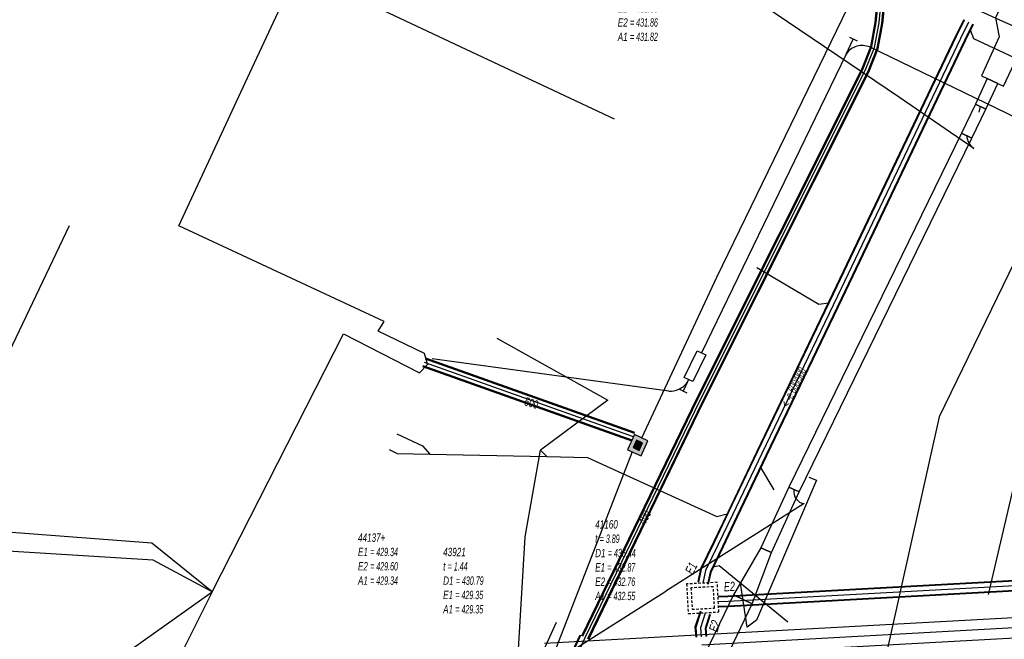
# Model space of a CAD drawing. Header units: metres. Extents: x 2695563 to 2696938, y 1260544 to 1262032.
# Tile 268 of 303: x 2696651 to 2696710, y 1261717 to 1261754. Entities that reach past the tile are written whole.
import ezdxf

# ---------------------------------------------------------------- set-up
doc = ezdxf.new("R2010")
doc.units = ezdxf.units.M
doc.linetypes.add('AUSGEZOGEN', pattern=[0])
doc.linetypes.add('STRICHLINIE2_S3', pattern=[0.25, 0.15, -0.1])
for name, color, linetype in [('AW_LK_ Haltung Text', 7, 'AUSGEZOGEN'), ('AW_LK_Ein-Auslauftext', 24, 'AUSGEZOGEN'), ('AW_LK_Haltung', 24, 'AUSGEZOGEN'), ('AW_LK_Normschacht Text', 24, 'AUSGEZOGEN'), ('AW_LK_Schacht Detailpolygon', 24, 'AUSGEZOGEN'), ('AW_LK_Trasselinie', 24, 'AUSGEZOGEN'), ('EW_LK_Bauwerk_FL_Linie_Punkt', 1, 'AUSGEZOGEN'), ('EW_LK_Trasseabs', 1, 'AUSGEZOGEN'), ('EW_LK_Trasserand', 1, 'AUSGEZOGEN'), ('FM_LK_SR_BAUWERKE', 94, 'AUSGEZOGEN'), ('FM_LK_SR_TRASSEABS', 94, 'AUSGEZOGEN'), ('FM_LK_SW_BAUWERK', 94, 'AUSGEZOGEN'), ('FM_LK_SW_TRASSEKANTE', 94, 'AUSGEZOGEN'), ('FM_LK_SW_TRASSEKANTE_TEXT', 94, 'AUSGEZOGEN'), ('TV_LK_LEITUNG', 92, 'AUSGEZOGEN')]:
    doc.layers.add(name, color=color, linetype=linetype)
doc.styles.add('ARIAL', font='arial.ttf')
pattern_1 = [(0, (2708005, 1273150), (6075, 6075), [6075, -6075]), (90, (2708005, 1273150), (-6075, 6075), [6075, -6075])]

# ---------------------------------------------------------------- blocks, each defined once
blk = doc.blocks.new('COMPLEXOBJECT_1544')
at = {"layer": 'AW_LK_Haltung', "color": 24, "linetype": 'AUSGEZOGEN', "transparency": 33554687}
blk.add_line((6710.469, 11718), (6691.282, 11716.938), dxfattribs=at)
blk.add_arc((6713.004, 11628.044), 89.991, 87.68098, 91.61396, dxfattribs=at)
blk = doc.blocks.new('COMPLEXOBJECT_2751')
at = {"layer": 'FM_LK_SR_TRASSEABS', "color": 94, "linetype": 'AUSGEZOGEN', "transparency": 33554687}
blk.add_line((6699.976, 11752.533), (6691.254, 11734.537), dxfattribs=at)
blk.add_lwpolyline([(6715.738, 11745.747), (6713.99, 11746.848), (6713.499, 11747.119), (6701.393, 11752.964)], dxfattribs=at)
for centre, radius, start, end in [((6700.944, 11751.888), 1.163, 105.80829, 146.30923), ((6700.948, 11751.88), 1.172, 67.67843, 105.89563)]:
    blk.add_arc(centre, radius, start, end, dxfattribs=at)
blk = doc.blocks.new('COMPLEXOBJECT_2752')
at = {"layer": 'FM_LK_SR_TRASSEABS', "color": 94, "linetype": 'AUSGEZOGEN', "transparency": 33554687}
for p, q in [((6689.288, 11732.238), (6675.029, 11734.186)), ((6690.487, 11732.931), (6690.405, 11732.759))]:
    blk.add_line(p, q, dxfattribs=at)
for centre, radius, start, end in [((6689.365, 11733.524), 1.291, 294.38499, 323.67497), ((6689.37, 11733.53), 1.294, 266.36728, 294.07706)]:
    blk.add_arc(centre, radius, start, end, dxfattribs=at)

msp = doc.modelspace()

# ---------------------------------------------------------------- hatches: boundary and pattern name
at = {"layer": 'EW_LK_Bauwerk_FL_Linie_Punkt', "lineweight": 18, "transparency": 33554687}
h = msp.add_hatch(dxfattribs=at)
h.set_pattern_fill('MUSTER', color=1, scale=4050, style=0, pattern_type=2)
h.set_pattern_definition([(0, (2703955, 1269100), (4050, 4050), [4050, -4050]), (90, (2703955, 1269100), (-4050, 4050), [4050, -4050])])
h.paths.add_polyline_path([(2696709.101, 1261751.042), (2696710.439, 1261750.421), (2696713.569, 1261757.089), (2696712.211, 1261757.728), (2696711.691, 1261756.638), (2696710.719, 1261756.195), (2696709.945, 1261754.525), (2696710.172, 1261753.38)], flags=0)
at = {"layer": 'EW_LK_Trasserand', "lineweight": 18, "transparency": 33554687}
h = msp.add_hatch(dxfattribs=at)
h.set_pattern_fill('MUSTER', color=1, scale=6075, style=0, pattern_type=2)
h.set_pattern_definition(pattern_1)
h.paths.add_polyline_path([(2696709.37, 1261749.039), (2696710.087, 1261750.584), (2696709.452, 1261750.879), (2696708.737, 1261749.338)], flags=0)
h = msp.add_hatch(dxfattribs=at)
h.set_pattern_fill('MUSTER', color=1, scale=6075, style=0, pattern_type=2)
h.set_pattern_definition(pattern_1)
h.paths.add_polyline_path([(2696708.526, 1261747.286), (2696709.368, 1261749.037), (2696708.738, 1261749.34), (2696707.895, 1261747.59)], flags=0)
h = msp.add_hatch(dxfattribs=at)
h.set_pattern_fill('MUSTER', color=1, scale=6075, style=0, pattern_type=2)
h.set_pattern_definition(pattern_1)
h.paths.add_polyline_path([(2696698.124, 1261725.97), (2696708.525, 1261747.286), (2696707.895, 1261747.591), (2696697.487, 1261726.262)], flags=0)
h = msp.add_hatch(dxfattribs=at)
h.set_pattern_fill('MUSTER', color=1, scale=6075, style=0, pattern_type=2)
h.set_pattern_definition(pattern_1)
h.paths.add_polyline_path([(2696696.446, 1261722.315), (2696698.124, 1261725.97), (2696697.487, 1261726.262), (2696695.81, 1261722.607)], flags=0)
h = msp.add_hatch(dxfattribs=at)
h.set_pattern_fill('MUSTER', color=1, scale=6075, style=0, pattern_type=2)
h.set_pattern_definition(pattern_1)
h.paths.add_polyline_path([(2696694.158, 1261719.783), (2696695.293, 1261719.236), (2696696.446, 1261722.315), (2696695.81, 1261722.607)], flags=0)
h = msp.add_hatch(dxfattribs=at)
h.set_pattern_fill('MUSTER', color=1, scale=6075, style=0, pattern_type=2)
h.set_pattern_definition(pattern_1)
h.paths.add_polyline_path([(2696692.767, 1261713.993), (2696695.293, 1261719.236), (2696694.158, 1261719.783), (2696691.632, 1261714.54)], flags=0)
at = {"layer": 'FM_LK_SW_BAUWERK', "transparency": 33554687}
for points in [[(2696689.007, 1261729.057), (2696688.187, 1261729.427), (2696687.775, 1261728.516), (2696688.595, 1261728.146)], [(2696688.676, 1261728.932), (2696688.312, 1261729.097), (2696688.106, 1261728.641), (2696688.471, 1261728.476)]]:
    msp.add_hatch(color=7, dxfattribs=at).paths.add_polyline_path(points)

# ---------------------------------------------------------------- linework, layer by layer
at = {"layer": 'AW_LK_Haltung', "linetype": 'AUSGEZOGEN', "transparency": 33554687}
for p, q in [((2696708.034, 1261754.408), (2696707.546, 1261753.432)), ((2696708.053, 1261754.399), (2696707.564, 1261753.423)), ((2696708.071, 1261754.39), (2696707.583, 1261753.414)), ((2696708.571, 1261754.14), (2696708.085, 1261753.168)), ((2696708.589, 1261754.131), (2696708.104, 1261753.159)), ((2696708.608, 1261754.122), (2696708.122, 1261753.15)), ((2696707.546, 1261753.432), (2696700.131, 1261737.907)), ((2696707.564, 1261753.423), (2696700.149, 1261737.899)), ((2696707.583, 1261753.414), (2696700.168, 1261737.89)), ((2696708.085, 1261753.168), (2696700.672, 1261737.648)), ((2696708.104, 1261753.159), (2696700.691, 1261737.639)), ((2696708.122, 1261753.15), (2696700.709, 1261737.631)), ((2696700.131, 1261737.907), (2696695.575, 1261728.417)), ((2696700.149, 1261737.899), (2696695.594, 1261728.408)), ((2696700.168, 1261737.89), (2696695.612, 1261728.399)), ((2696700.672, 1261737.648), (2696696.116, 1261728.157)), ((2696700.691, 1261737.639), (2696696.134, 1261728.148)), ((2696700.709, 1261737.631), (2696696.153, 1261728.139)), ((2696695.575, 1261728.417), (2696693.809, 1261724.74)), ((2696695.594, 1261728.408), (2696693.828, 1261724.731)), ((2696695.612, 1261728.399), (2696693.846, 1261724.722)), ((2696696.116, 1261728.157), (2696694.35, 1261724.48)), ((2696696.134, 1261728.148), (2696694.368, 1261724.471)), ((2696696.153, 1261728.139), (2696694.387, 1261724.462)), ((2696693.809, 1261724.74), (2696692.95, 1261722.95)), ((2696693.828, 1261724.731), (2696692.969, 1261722.941)), ((2696693.846, 1261724.722), (2696692.987, 1261722.932)), ((2696694.35, 1261724.48), (2696693.491, 1261722.69)), ((2696694.368, 1261724.471), (2696693.509, 1261722.681)), ((2696694.387, 1261724.462), (2696693.528, 1261722.672)), ((2696692.95, 1261722.95), (2696692.175, 1261721.334)), ((2696692.969, 1261722.941), (2696692.194, 1261721.328)), ((2696692.987, 1261722.932), (2696692.214, 1261721.321)), ((2696693.491, 1261722.69), (2696692.746, 1261721.139)), ((2696693.509, 1261722.681), (2696692.766, 1261721.132)), ((2696693.528, 1261722.672), (2696692.785, 1261721.126)), ((2696692.175, 1261721.334), (2696692.007, 1261720.547)), ((2696692.194, 1261721.328), (2696692.027, 1261720.543)), ((2696692.214, 1261721.321), (2696692.047, 1261720.538)), ((2696692.746, 1261721.139), (2696692.593, 1261720.422)), ((2696692.766, 1261721.132), (2696692.613, 1261720.417)), ((2696692.785, 1261721.126), (2696692.633, 1261720.413)), ((2696712.198, 1261720.69), (2696693.824, 1261719.7)), ((2696712.199, 1261720.67), (2696693.825, 1261719.68)), ((2696712.199, 1261720.649), (2696693.826, 1261719.659)), ((2696693.824, 1261719.7), (2696693.229, 1261719.673)), ((2696693.825, 1261719.68), (2696693.229, 1261719.653)), ((2696693.826, 1261719.659), (2696693.23, 1261719.632)), ((2696712.219, 1261720.091), (2696693.854, 1261719.101)), ((2696712.219, 1261720.07), (2696693.855, 1261719.08)), ((2696712.22, 1261720.05), (2696693.856, 1261719.06)), ((2696693.854, 1261719.101), (2696693.256, 1261719.074)), ((2696693.855, 1261719.08), (2696693.257, 1261719.053)), ((2696693.856, 1261719.06), (2696693.257, 1261719.033)), ((2696692.143, 1261718.772), (2696691.84, 1261717.82)), ((2696692.162, 1261718.766), (2696691.861, 1261717.818)), ((2696692.182, 1261718.76), (2696691.882, 1261717.815)), ((2696692.714, 1261718.59), (2696692.448, 1261717.753)), ((2696692.734, 1261718.584), (2696692.469, 1261717.75)), ((2696692.753, 1261718.578), (2696692.49, 1261717.748)), ((2696691.84, 1261717.82), (2696691.893, 1261717.22)), ((2696691.861, 1261717.818), (2696691.913, 1261717.222)), ((2696691.882, 1261717.815), (2696691.933, 1261717.224)), ((2696692.448, 1261717.753), (2696692.491, 1261717.272)), ((2696692.469, 1261717.75), (2696692.511, 1261717.274)), ((2696692.49, 1261717.748), (2696692.531, 1261717.276))]:
    msp.add_line(p, q, dxfattribs=at)
at = {"layer": 'AW_LK_Haltung', "color": 255, "transparency": 33554687}
for p, q in [((2696708.321, 1261754.265), (2696707.834, 1261753.291)), ((2696707.834, 1261753.291), (2696700.42, 1261737.769)), ((2696700.42, 1261737.769), (2696695.864, 1261728.278)), ((2696695.864, 1261728.278), (2696694.098, 1261724.601)), ((2696694.098, 1261724.601), (2696693.239, 1261722.811)), ((2696693.239, 1261722.811), (2696692.48, 1261721.23)), ((2696692.48, 1261721.23), (2696692.32, 1261720.48)), ((2696712.209, 1261720.37), (2696693.84, 1261719.38)), ((2696693.84, 1261719.38), (2696693.243, 1261719.353)), ((2696692.448, 1261718.675), (2696692.165, 1261717.784)), ((2696692.165, 1261717.784), (2696692.212, 1261717.248))]:
    msp.add_line(p, q, dxfattribs=at)
at = {"layer": 'AW_LK_Haltung', "color": 24, "linetype": 'AUSGEZOGEN', "transparency": 33554687}
for p, q in [((2696679.896, 1261735.233), (2696686.59, 1261731.5)), ((2696686.59, 1261731.5), (2696682.53, 1261728.48)), ((2696673.87, 1261729.48), (2696675.42, 1261728.75)), ((2696675.42, 1261728.75), (2696675.859, 1261728.249)), ((2696681.6, 1261723.26), (2696682.53, 1261728.48)), ((2696682.53, 1261728.48), (2696682.92, 1261728.101)), ((2696696.619, 1261726.091), (2696695.807, 1261727.452)), ((2696681.19, 1261716.16), (2696681.6, 1261723.26)), ((2696694.99, 1261717.83), (2696694.584, 1261720.477))]:
    msp.add_line(p, q, dxfattribs=at)
for points in [[(2696716.2, 1261749.82), (2696715.432, 1261750.09), (2696708.641, 1261753.268), (2696708.448, 1261753.784)], [(2696695.57, 1261739.49), (2696699.306, 1261737.286), (2696699.893, 1261737.367)], [(2696673.41, 1261728.52), (2696673.89, 1261728.29), (2696675.859, 1261728.249), (2696682.92, 1261728.101), (2696685.36, 1261728.05)], [(2696685.36, 1261728.05), (2696693.165, 1261724.493), (2696693.787, 1261724.658)], [(2696698.71, 1261726.87), (2696699.165, 1261726.676), (2696695.552, 1261718.248), (2696694.99, 1261717.83)], [(2696697.443, 1261718.131), (2696693.305, 1261721.527), (2696692.941, 1261721.45)]]:
    msp.add_lwpolyline(points, dxfattribs=at)
at = {"layer": 'AW_LK_Schacht Detailpolygon', "color": 24, "linetype": 'STRICHLINIE2_S3', "transparency": 33554687}
for points in [[(2696691.333, 1261720.427), (2696691.43, 1261718.64), (2696693.28, 1261718.74), (2696693.183, 1261720.527), (2696691.333, 1261720.427)], [(2696692.945, 1261720.263), (2696691.597, 1261720.19), (2696691.669, 1261718.903), (2696693.017, 1261718.976), (2696692.945, 1261720.263)]]:
    msp.add_lwpolyline(points, close=True, dxfattribs=at)
at = {"layer": 'AW_LK_Trasselinie', "color": 24, "linetype": 'AUSGEZOGEN', "transparency": 33554687}
for p, q in [((2696711.407, 1261718.409), (2696682.777, 1261716.839)), ((2696682.843, 1261715.641), (2696711.473, 1261717.211))]:
    msp.add_line(p, q, dxfattribs=at)
msp.add_lwpolyline([(2696712.533, 1261753.359), (2696710.219, 1261754.391), (2696707.928, 1261755.428)], dxfattribs=at)
at = {"layer": 'EW_LK_Bauwerk_FL_Linie_Punkt', "color": 1, "linetype": 'AUSGEZOGEN', "transparency": 33554687}
for p, q in [((2696704.154, 1261749.722), (2696695.933, 1261755.303)), ((2696678.273, 1261712.52), (2696690.075, 1261719.988))]:
    msp.add_line(p, q, dxfattribs=at)
msp.add_lwpolyline([(2696709.101, 1261751.042), (2696710.439, 1261750.421), (2696713.569, 1261757.089), (2696712.211, 1261757.728), (2696711.691, 1261756.638), (2696710.719, 1261756.195), (2696709.945, 1261754.525), (2696710.172, 1261753.38), (2696709.101, 1261751.042)], close=True, dxfattribs=at)
at = {"layer": 'EW_LK_Trasseabs', "color": 1, "linetype": 'AUSGEZOGEN', "transparency": 33554687}
for p, q in [((2696708.641, 1261746.657), (2696704.154, 1261749.722)), ((2696708.957, 1261748.851), (2696709.053, 1261749.189)), ((2696709.525, 1261719.787), (2696714.459, 1261740.914)), ((2696698.425, 1261725.271), (2696690.075, 1261719.988)), ((2696681.956, 1261714.749), (2696683.491, 1261718.129))]:
    msp.add_line(p, q, dxfattribs=at)
msp.add_lwpolyline([(2696613.482, 1261699.47), (2696633.867, 1261699.47), (2696654.137, 1261742.012)], dxfattribs=at)
for centre, radius, start, end in [((2696709.278, 1261747.518), 1.071, 184.27331, 233.51149), ((2696698.501, 1261725.976), 0.709, 168.60211, 263.84675)]:
    msp.add_arc(centre, radius, start, end, dxfattribs=at)
at = {"layer": 'EW_LK_Trasserand', "color": 1, "linetype": 'AUSGEZOGEN', "transparency": 33554687}
for points in [[(2696709.37, 1261749.039), (2696710.087, 1261750.584), (2696709.452, 1261750.879), (2696708.737, 1261749.338), (2696709.37, 1261749.039)], [(2696708.526, 1261747.286), (2696709.368, 1261749.037), (2696708.738, 1261749.34), (2696707.895, 1261747.59), (2696708.526, 1261747.286)], [(2696698.124, 1261725.97), (2696708.525, 1261747.286), (2696707.895, 1261747.591), (2696697.487, 1261726.262), (2696698.124, 1261725.97)], [(2696696.446, 1261722.315), (2696698.124, 1261725.97), (2696697.487, 1261726.262), (2696695.81, 1261722.607), (2696696.446, 1261722.315)], [(2696694.158, 1261719.783), (2696695.293, 1261719.236), (2696696.446, 1261722.315), (2696695.81, 1261722.607), (2696694.158, 1261719.783)], [(2696692.767, 1261713.993), (2696695.293, 1261719.236), (2696694.158, 1261719.783), (2696691.632, 1261714.54), (2696692.767, 1261713.993)]]:
    msp.add_lwpolyline(points, close=True, dxfattribs=at)
at = {"layer": 'FM_LK_SR_BAUWERKE', "color": 94, "linetype": 'AUSGEZOGEN', "transparency": 33554687}
msp.add_lwpolyline([(2696691.195, 1261732.866), (2696691.963, 1261734.472), (2696692.486, 1261734.222), (2696691.718, 1261732.616), (2696691.195, 1261732.866)], close=True, dxfattribs=at)
at = {"layer": 'FM_LK_SR_TRASSEABS', "color": 94, "linetype": 'AUSGEZOGEN', "transparency": 33554687}
for p, q in [((2696700.946, 1261752.343), (2696701.379, 1261753.249)), ((2696701.154, 1261753.357), (2696701.605, 1261753.142)), ((2696690.9, 1261732.156), (2696691.351, 1261731.94)), ((2696691.375, 1261732.569), (2696691.126, 1261732.048))]:
    msp.add_line(p, q, dxfattribs=at)
at = {"layer": 'FM_LK_SW_BAUWERK', "color": 94, "transparency": 33554687}
for points in [[(2696689.007, 1261729.057), (2696688.187, 1261729.427), (2696687.775, 1261728.516), (2696688.595, 1261728.146), (2696689.007, 1261729.057)], [(2696688.676, 1261728.932), (2696688.312, 1261729.097), (2696688.106, 1261728.641), (2696688.471, 1261728.476), (2696688.676, 1261728.932)]]:
    msp.add_lwpolyline(points, close=True, dxfattribs=at)
at = {"layer": 'FM_LK_SW_TRASSEKANTE', "color": 94, "linetype": 'AUSGEZOGEN', "transparency": 33554687}
for p, q in [((2696667.896, 1261757.417), (2696686.97, 1261748.45)), ((2696662.74, 1261719.96), (2696652.16, 1261698.84))]:
    msp.add_line(p, q, dxfattribs=at)
at = {"layer": 'FM_LK_SW_TRASSEKANTE', "linetype": 'AUSGEZOGEN', "transparency": 33554687}
for p, q in [((2696702.7, 1261754.253), (2696702.986, 1261757.252)), ((2696702.732, 1261754.248), (2696703.018, 1261757.247)), ((2696702.763, 1261754.244), (2696703.05, 1261757.242)), ((2696703.097, 1261754.196), (2696703.382, 1261757.188)), ((2696703.128, 1261754.192), (2696703.414, 1261757.183)), ((2696703.16, 1261754.187), (2696703.446, 1261757.178)), ((2696702.427, 1261752.811), (2696702.7, 1261754.253)), ((2696702.458, 1261752.803), (2696702.732, 1261754.248)), ((2696702.489, 1261752.794), (2696702.763, 1261754.244)), ((2696702.813, 1261752.7), (2696703.097, 1261754.196)), ((2696702.844, 1261752.692), (2696703.128, 1261754.192)), ((2696702.875, 1261752.683), (2696703.16, 1261754.187)), ((2696701.893, 1261751.445), (2696702.427, 1261752.811)), ((2696701.922, 1261751.432), (2696702.458, 1261752.803)), ((2696701.951, 1261751.419), (2696702.489, 1261752.794)), ((2696702.259, 1261751.283), (2696702.813, 1261752.7)), ((2696702.288, 1261751.27), (2696702.844, 1261752.692)), ((2696702.317, 1261751.257), (2696702.875, 1261752.683)), ((2696691.945, 1261731.609), (2696701.893, 1261751.445)), ((2696691.974, 1261731.594), (2696701.922, 1261751.432)), ((2696692.002, 1261731.58), (2696701.951, 1261751.419)), ((2696692.304, 1261731.432), (2696702.259, 1261751.283)), ((2696692.332, 1261731.418), (2696702.288, 1261751.27)), ((2696692.361, 1261731.403), (2696702.317, 1261751.257)), ((2696688.2, 1261729.498), (2696675.603, 1261733.974)), ((2696688.211, 1261729.53), (2696675.614, 1261734.006)), ((2696688.222, 1261729.561), (2696675.625, 1261734.037)), ((2696688.032, 1261729.027), (2696675.435, 1261733.503)), ((2696688.043, 1261729.058), (2696675.446, 1261733.534)), ((2696688.054, 1261729.09), (2696675.457, 1261733.566)), ((2696685.021, 1261717.31), (2696691.945, 1261731.609)), ((2696685.05, 1261717.296), (2696691.974, 1261731.594)), ((2696685.079, 1261717.282), (2696692.002, 1261731.58)), ((2696685.381, 1261717.136), (2696692.304, 1261731.432)), ((2696685.41, 1261717.122), (2696692.332, 1261731.418)), ((2696685.439, 1261717.108), (2696692.361, 1261731.403)), ((2696681.872, 1261710.818), (2696684.912, 1261717.357)), ((2696681.895, 1261710.807), (2696684.935, 1261717.346)), ((2696681.919, 1261710.796), (2696684.959, 1261717.335))]:
    msp.add_line(p, q, dxfattribs=at)
at = {"layer": 'FM_LK_SW_TRASSEKANTE', "color": 255, "transparency": 33554687}
for p, q in [((2696702.93, 1261754.22), (2696703.216, 1261757.215)), ((2696702.651, 1261752.747), (2696702.93, 1261754.22)), ((2696702.105, 1261751.351), (2696702.651, 1261752.747)), ((2696692.153, 1261731.506), (2696702.105, 1261751.351)), ((2696688.127, 1261729.294), (2696675.53, 1261733.77)), ((2696685.23, 1261717.209), (2696692.153, 1261731.506)), ((2696682.19, 1261710.67), (2696685.23, 1261717.209))]:
    msp.add_line(p, q, dxfattribs=at)
at = {"layer": 'FM_LK_SW_TRASSEKANTE', "color": 94, "linetype": 'AUSGEZOGEN', "transparency": 33554687}
for points in [[(2696688.641, 1261729.222), (2696693.15, 1261738.901), (2696704.522, 1261762.312)], [(2696675.75, 1261733.61), (2696675.53, 1261734.32), (2696672.75, 1261735.66), (2696673.1, 1261736.24), (2696660.741, 1261742), (2696664.737, 1261750.611), (2696667.857, 1261757.333)], [(2696662.74, 1261719.96), (2696670.661, 1261735.49), (2696675.24, 1261733.15), (2696675.75, 1261733.66)], [(2696688.05, 1261728.392), (2696682.058, 1261712.967), (2696671.22, 1261689.677), (2696676.548, 1261678.537)], [(2696662.74, 1261719.96), (2696659.111, 1261722.88), (2696641.4, 1261724.24), (2696628.053, 1261712.451), (2696611.85, 1261698.14), (2696613.3, 1261674.78), (2696614.116, 1261671.447), (2696614.485, 1261669.933), (2696615.229, 1261666.836), (2696611.18, 1261666.021), (2696610.324, 1261667.034), (2696610.141, 1261667.8)], [(2696662.74, 1261719.96), (2696659.18, 1261721.87), (2696641.65, 1261722.95), (2696638.96, 1261717.03)], [(2696639.23, 1261702.06), (2696640.12, 1261703.91), (2696662.74, 1261719.96)]]:
    msp.add_lwpolyline(points, dxfattribs=at)
at = {"layer": 'TV_LK_LEITUNG', "color": 92, "linetype": 'AUSGEZOGEN', "transparency": 33554687}
msp.add_lwpolyline([(2696719.488, 1261757.113), (2696706.547, 1261730.5), (2696691.13, 1261661.371), (2696677.045, 1261629.232)], dxfattribs=at)

# ---------------------------------------------------------------- block references
at = {"layer": 'AW_LK_Haltung', "color": 24, "linetype": 'AUSGEZOGEN', "lineweight": -3, "transparency": 33554687}
msp.add_blockref('COMPLEXOBJECT_1544', (2690000.97, 1249999.81), dxfattribs=at)
at = {"layer": 'FM_LK_SR_TRASSEABS', "color": 94, "linetype": 'AUSGEZOGEN', "lineweight": -3, "transparency": 33554687}
for name in ['COMPLEXOBJECT_2751', 'COMPLEXOBJECT_2752']:
    msp.add_blockref(name, (2690000.97, 1249999.81), dxfattribs=at)

# ---------------------------------------------------------------- texts
at = {"layer": 'AW_LK_ Haltung Text', "color": 24, "transparency": 33554687, "insert": (2696697.776, 1261732.266), "char_height": 0.55705, "width": 3.28261, "attachment_point": 5, "rotation": 64.2933, "style": 'ARIAL'}
msp.add_mtext('\\A1;{\\fArial|i1|b0;\\H0.557054;\\W0.700000;\\C24;< \\W0.490000;-e 600/900}\\P', dxfattribs=at)
at = {"layer": 'AW_LK_Ein-Auslauftext', "color": 24, "transparency": 33554687, "char_height": 0.55705, "attachment_point": 7, "style": 'ARIAL'}
for s, insert, width, rotation in [('\\A1;{\\fArial|i1|b0;\\H0.557054;\\W0.700000;\\C24;E1}\\P', (2696691.718, 1261720.952), 0.85544, 64.3554), ('\\A1;{\\fArial|i1|b0;\\H0.557054;\\W0.700000;\\C24;E2}\\P', (2696693.595, 1261719.981), 0.86376, 3.0852), ('\\A1;{\\fArial|i1|b0;\\H0.557054;\\W0.700000;\\C24;E2}\\P', (2696693.188, 1261717.492), 0.86376, 72.3717)]:
    msp.add_mtext(s, dxfattribs=dict(at, insert=insert, width=width, rotation=rotation))
at = {"layer": 'AW_LK_Normschacht Text', "color": 24, "transparency": 33554687, "char_height": 0.50641, "attachment_point": 1, "line_spacing_factor": 1.024096, "style": 'ARIAL'}
for s, insert, width in [('\\A1;{\\fArial|i1|b0;\\H0.506413;\\W0.695182;\\C24;83000}\\P{\\fArial|i1|b0;\\H0.505000;\\W0.695182;\\C24;t \\W0.486627;= 2.02}\\P{\\fArial|i1|b0;\\H0.505000;\\W0.695182;\\C24;D1 \\W0.486627;= 433.84}\\P{\\fArial|i1|b0;\\H0.505000;\\W0.695182;\\C24;D2 \\W0.486627;= 434.00}\\P{\\fArial|i1|b0;\\H0.505000;\\W0.695182;\\C24;E1 \\W0.486627;= 431.85}\\P{\\fArial|i1|b0;\\H0.505000;\\W0.695182;\\C24;E2 \\W0.486627;= 431.86}\\P{\\fArial|i1|b0;\\H0.505000;\\W0.695182;\\C24;A1 \\W0.486627;= 431.82}\\P', (2696687.187, 1261758.816), 2.84084), ('\\A1;{\\fArial|i1|b0;\\H0.506413;\\W0.694955;\\C24;41160}\\P{\\fArial|i1|b0;\\H0.505000;\\W0.694955;\\C24;t \\W0.486468;= 3.89}\\P{\\fArial|i1|b0;\\H0.505000;\\W0.694955;\\C24;D1 \\W0.486468;= 436.44}\\P{\\fArial|i1|b0;\\H0.505000;\\W0.694955;\\C24;E1 \\W0.486468;= 432.87}\\P{\\fArial|i1|b0;\\H0.505000;\\W0.694955;\\C24;E2 \\W0.486468;= 432.76}\\P{\\fArial|i1|b0;\\H0.505000;\\W0.694955;\\C24;A1 \\W0.486468;= 432.55}\\P', (2696685.824, 1261724.271), 2.83319), ('\\A1;{\\fArial|i1|b0;\\H0.506413;\\W0.693136;\\C24;44137+}\\P{\\fArial|i1|b0;\\H0.505000;\\W0.693136;\\C24;E1 \\W0.485195;= 429.34}\\P{\\fArial|i1|b0;\\H0.505000;\\W0.693136;\\C24;E2 \\W0.485195;= 429.60}\\P{\\fArial|i1|b0;\\H0.505000;\\W0.693136;\\C24;A1 \\W0.485195;= 429.34}\\P', (2696671.531, 1261723.474), 2.80614), ('\\A1;{\\fArial|i1|b0;\\H0.506413;\\W0.694955;\\C24;43921}\\P{\\fArial|i1|b0;\\H0.505000;\\W0.694955;\\C24;t \\W0.486468;= 1.44}\\P{\\fArial|i1|b0;\\H0.505000;\\W0.694955;\\C24;D1 \\W0.486468;= 430.79}\\P{\\fArial|i1|b0;\\H0.505000;\\W0.694955;\\C24;E1 \\W0.486468;= 429.35}\\P{\\fArial|i1|b0;\\H0.505000;\\W0.694955;\\C24;A1 \\W0.486468;= 429.35}\\P', (2696676.661, 1261722.608), 2.83648)]:
    msp.add_mtext(s, dxfattribs=dict(at, insert=insert, width=width))
at = {"layer": 'FM_LK_SW_TRASSEKANTE_TEXT', "color": 94, "transparency": 33554687, "char_height": 0.50638, "width": 1.28184, "attachment_point": 5, "style": 'ARIAL'}
for s, insert, rotation in [('\\W0.70; 500 ', (2696681.921, 1261731.342), 342.8694), ('\\W0.70; 400 ', (2696688.774, 1261724.379), 62.6913)]:
    msp.add_mtext(s, dxfattribs=dict(at, insert=insert, rotation=rotation))

doc.saveas('drawing.dxf')
